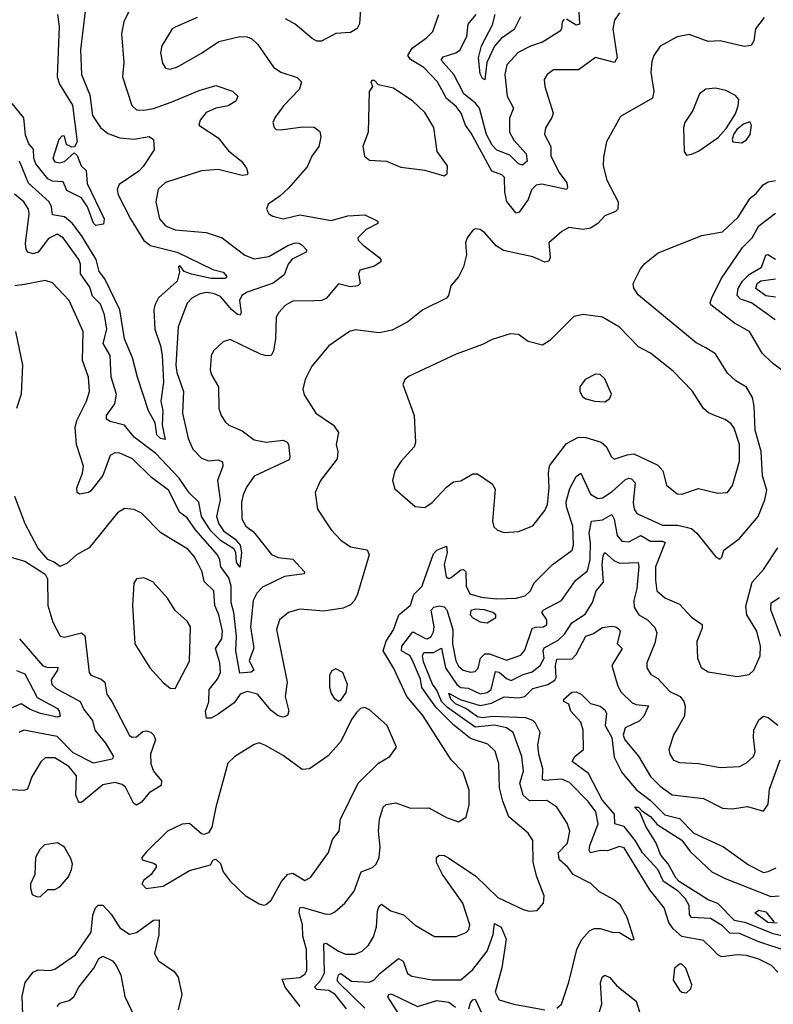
# Model space of a CAD drawing. Extents: x 1552294 to 1694791, y 811929 to 917222.
# Tile 516 of 643: x 1641398 to 1644536, y 895624 to 899724. Entities that reach past the tile are written whole.
import ezdxf

# ---------------------------------------------------------------- set-up
doc = ezdxf.new("R2010")
doc.units = 0

msp = doc.modelspace()

# ---------------------------------------------------------------- linework, layer by layer
at = {"layer": '0CON10XD'}
for points in [[(1641865.4, 899784.6), (1641832.2, 899715), (1641822.5, 899665), (1641831.5, 899545), (1641826.1, 899485), (1641865.8, 899365.8), (1641885, 899348.2), (1641915, 899346.6), (1641955, 899353.7), (1642029.5, 899380.5), (1642145, 899428.6), (1642215, 899449.5), (1642285, 899426), (1642306, 899405), (1642298.8, 899385), (1642266.2, 899365), (1642215, 899355.4), (1642175, 899336.7), (1642150, 899305), (1642144, 899285), (1642225, 899232.2), (1642267.4, 899177.4), (1642322.5, 899135), (1642343.1, 899105), (1642348.8, 899085), (1642345, 899077.5), (1642325, 899074.6), (1642225, 899099.3), (1642155, 899094.2), (1642005, 899045.7), (1641975, 899018), (1641965.5, 898965.5), (1641980, 898895), (1642005.6, 898865), (1642045, 898848.4), (1642175, 898837.4), (1642241.1, 898815), (1642272.3, 898792.3), (1642335, 898742.9), (1642375, 898728), (1642435, 898737), (1642515, 898783.7), (1642545, 898793.8), (1642562.5, 898792.5), (1642575, 898784.2), (1642592.5, 898765), (1642590.8, 898755), (1642533, 898727), (1642516.7, 898705), (1642499.4, 898660.6), (1642453.4, 898626.6), (1642345, 898588.5), (1642322.9, 898575), (1642314, 898555), (1642320.9, 898505), (1642316.9, 898493.1), (1642305, 898495.4), (1642281.4, 898515), (1642235, 898570.7), (1642205, 898584), (1642175, 898587.4), (1642145, 898580.7), (1642115.6, 898564.4), (1642095, 898543.1), (1642058.3, 898445), (1642048.3, 898285), (1642052, 898255), (1642080.2, 898175), (1642075.9, 898085), (1642100.3, 897980.3), (1642118.8, 897935), (1642155, 897898.2), (1642185, 897886.7), (1642225, 897890.4), (1642242.7, 897882.7), (1642244.3, 897864.3), (1642221.8, 897805), (1642233, 897725), (1642218.3, 897655), (1642228, 897625), (1642246.9, 897595), (1642295, 897561), (1642316.2, 897535), (1642322, 897505), (1642315, 897444.5), (1642300.3, 897465), (1642298.4, 897505), (1642290.1, 897520.1), (1642234, 897555), (1642193.5, 897595), (1642155.2, 897655), (1642143.5, 897715), (1642104.1, 897754.1), (1642062.2, 897815), (1641965, 897917.8), (1641874.4, 897985), (1641835, 898034.7), (1641775, 898050), (1641760, 898060), (1641759.1, 898075), (1641794.4, 898124.4), (1641801, 898165), (1641778.7, 898235), (1641775.3, 898325), (1641746.3, 898375), (1641760.5, 898435), (1641751.9, 898495), (1641735, 898539.6), (1641701.8, 898571.8), (1641690.3, 898610.3), (1641652, 898665), (1641651.1, 898705), (1641644.3, 898725), (1641580, 898815), (1641555, 898830), (1641517.7, 898812.3), (1641475, 898755.5), (1641455, 898748.5), (1641432.5, 898755), (1641425, 898766.2), (1641421.9, 898791.9), (1641438, 898915), (1641435.2, 898935.2), (1641415.3, 898965), (1641376.6, 898996.6)], [(1642819.6, 899805), (1642813.1, 899706.9), (1642803.3, 899686.7), (1642775, 899670.9), (1642715, 899666.2), (1642655, 899633.9), (1642635, 899634.6), (1642615.6, 899645), (1642545, 899705.3), (1642505, 899726.9)], [(1641556.1, 899745), (1641562.3, 899695), (1641554.8, 899485), (1641564.7, 899454.7), (1641618.2, 899368.2), (1641637.6, 899215), (1641626.3, 899193.7), (1641615, 899192.2), (1641593.7, 899203.7), (1641585, 899239.2), (1641575, 899239.6), (1641561.8, 899225), (1641536.5, 899145), (1641545, 899131.5), (1641565, 899127.2), (1641585, 899133.5), (1641625, 899168.6), (1641637.6, 899157.6), (1641654.9, 899114.9), (1641674.7, 899095), (1641678.7, 899041.3), (1641749.6, 898895), (1641747.1, 898872.9), (1641715, 898866.7), (1641705.8, 898875.8), (1641680.4, 898945), (1641655, 898981.2), (1641595, 899012.7), (1641578.9, 899048.9), (1641535, 899050.6), (1641515, 899060.3), (1641465, 899123.6), (1641457.7, 899145), (1641456.4, 899185), (1641436.8, 899206.8), (1641422.8, 899242.8), (1641415.6, 899315), (1641366.5, 899375)], [(1642137.4, 899732.6), (1642045, 899693.1), (1642033.3, 899685), (1641990.5, 899615), (1641984.5, 899585), (1641992.6, 899542.6), (1642005, 899522), (1642025, 899517.1), (1642055, 899527.8), (1642155, 899583.8), (1642227.3, 899632.7), (1642315, 899653.6), (1642345, 899652.2), (1642365, 899644.3), (1642389.8, 899619.8), (1642455.4, 899525.4), (1642485, 899505.7), (1642553, 899483), (1642571.9, 899465), (1642563.3, 899435), (1642497.3, 899365), (1642461.1, 899315), (1642452.2, 899295), (1642457.5, 899275), (1642466.8, 899266.8), (1642484.5, 899264.5), (1642577.4, 899277.4), (1642625, 899276.5), (1642648.2, 899258.2), (1642652.2, 899235), (1642643.1, 899195), (1642614.5, 899155), (1642595, 899110.6), (1642518, 899022), (1642481.8, 898988.2), (1642432.5, 898955), (1642425.8, 898935), (1642436.2, 898915), (1642452.5, 898905), (1642495, 898894.5), (1642565, 898910.4), (1642695, 898886.8), (1642765, 898906.8), (1642835, 898911.1), (1642888.8, 898885), (1642888.8, 898875), (1642840.5, 898849.5), (1642806, 898815), (1642808, 898805), (1642828.1, 898785), (1642893.1, 898735), (1642901.9, 898725), (1642901.9, 898715), (1642875, 898697.8), (1642815, 898680.5), (1642808.5, 898665), (1642815.6, 898625), (1642805.8, 898615), (1642775, 898611.4), (1642725, 898624.2), (1642675, 898563.3), (1642655, 898553.9), (1642623.6, 898553.6), (1642535, 898551.8), (1642505.6, 898535), (1642476.9, 898505), (1642465.6, 898485), (1642463.6, 898395), (1642455.2, 898344.8), (1642444.7, 898325.3), (1642425, 898323.8), (1642401.4, 898331.4), (1642275, 898391.4), (1642245, 898382), (1642205.5, 898344.5), (1642195.5, 898324.5), (1642190.9, 898265), (1642196.5, 898245), (1642226.7, 898195), (1642226.9, 898105), (1642236.9, 898075), (1642255, 898047.5), (1642268.8, 898035), (1642325, 898011.1), (1642375, 897973.8), (1642424.8, 897964.8), (1642495, 897973.5), (1642512, 897965), (1642517.1, 897955), (1642523.1, 897905), (1642519.6, 897890.4), (1642375, 897822.7), (1642342.6, 897777.4), (1642328.8, 897745), (1642321.8, 897715), (1642323.5, 897645), (1642340.5, 897615), (1642371.7, 897591.7), (1642447.3, 897497.3), (1642475, 897484.7), (1642535, 897477.8), (1642583.8, 897425), (1642583.3, 897416.7), (1642501.4, 897405), (1642409, 897361), (1642385, 897335.5), (1642370.8, 897305), (1642359.4, 897195), (1642372.6, 897107.4), (1642353.8, 897055), (1642372.9, 897015), (1642362.6, 897007.4), (1642315, 897003.3), (1642298, 897095), (1642300.7, 897155), (1642289.3, 897255), (1642278.6, 897295), (1642279, 897365), (1642269.1, 897399.1), (1642235.2, 897445), (1642231.6, 897475), (1642221.9, 897495), (1642129.8, 897599.8), (1642095, 897648.9), (1642065, 897671.5), (1642017.5, 897765), (1641947.2, 897817.2), (1641867.5, 897895), (1641815, 897918.8), (1641795, 897920), (1641775, 897908.6), (1641744.5, 897825.5), (1641695, 897761.8), (1641685, 897754.6), (1641647.5, 897747.5), (1641637.5, 897755), (1641636.2, 897775), (1641659.3, 897835), (1641663.4, 897865), (1641634.8, 897955), (1641629.4, 898025), (1641636.5, 898055), (1641676.9, 898135), (1641688.7, 898175), (1641684.6, 898235), (1641660, 898305), (1641663.1, 898425), (1641604.7, 898554.7), (1641535, 898628.1), (1641505, 898637.9), (1641418.9, 898621.1), (1641377.5, 898615)], [(1641671.5, 899758.5), (1641651.9, 899598.1), (1641655.4, 899495), (1641690.2, 899410.2), (1641701.1, 899325), (1641735.3, 899275.3), (1641765, 899250), (1641815, 899232.1), (1641875, 899226.2), (1641937.4, 899237.4), (1641955.6, 899225), (1641958.7, 899181.3), (1641912.5, 899112.5), (1641895, 899092.8), (1641812.4, 899037.6), (1641803.7, 899016.3), (1641808.6, 898995), (1641859.2, 898895), (1641914.8, 898804.8), (1641943.4, 898783.4), (1642054, 898755), (1642203, 898683), (1642245, 898672.8), (1642260.8, 898655), (1642254.5, 898645.5), (1642195, 898645.7), (1642114.2, 898664.2), (1642082.5, 898675), (1642065, 898700), (1642060, 898695), (1642064.1, 898674.1), (1642054.1, 898635), (1641975.8, 898565), (1641961.2, 898535), (1641956.4, 898515), (1641961.5, 898435), (1641984.4, 898365), (1641990.9, 898325), (1641997.4, 898215), (1641986.5, 898135), (1641994.7, 898095), (1641991.8, 898035), (1642003.9, 897976.1), (1641985, 897980), (1641969.6, 897995), (1641962.5, 898045), (1641934.4, 898095), (1641889.5, 898235)], [(1644497.3, 899732.7), (1644461.5, 899685), (1644454.4, 899635), (1644444.4, 899615.6), (1644415, 899612.5), (1644315, 899635.5), (1644265, 899633.5), (1644185, 899661.5), (1644135, 899652.7), (1644065, 899612.9), (1644038.1, 899575), (1644029.8, 899550.2), (1644026.2, 899505), (1644038.2, 899425), (1644033, 899397), (1643899.7, 899320.3), (1643841.4, 899215), (1643829.5, 899150.5), (1643828.1, 899115), (1643843.1, 899055), (1643890, 898965), (1643888.6, 898935), (1643878.8, 898925), (1643835, 898906.7), (1643804.7, 898875.3), (1643775, 898855.5), (1643745, 898850.4), (1643685, 898857.9), (1643655, 898841.1), (1643601.9, 898795), (1643606.9, 898733.1), (1643601.8, 898718.2), (1643585, 898714.1), (1643535, 898736.8), (1643412.1, 898762.1), (1643381.9, 898781.9), (1643335, 898836.7), (1643315, 898850), (1643295, 898852.5), (1643285, 898847.5), (1643261.2, 898815), (1643254.2, 898795), (1643259.2, 898745), (1643246, 898695), (1643225, 898653.3), (1643193.8, 898615), (1643184, 898575), (1643175.6, 898564.4), (1643076.2, 898515), (1643014.7, 898465.3), (1642948.8, 898431.2), (1642895, 898419.6), (1642795, 898432.2), (1642771.2, 898425), (1642685, 898365.7), (1642615, 898281.2), (1642587.1, 898225), (1642577.1, 898185), (1642582.1, 898162.1), (1642631.2, 898085), (1642705.5, 898035.5), (1642726, 898005), (1642715.7, 897955), (1642723.3, 897925), (1642720, 897895), (1642650.8, 897805), (1642628.8, 897755), (1642638, 897685), (1642695, 897598.8), (1642735, 897556), (1642775, 897529.2), (1642845, 897516.2), (1642854, 897495), (1642805, 897331.2), (1642792.5, 897305), (1642775, 897287.5), (1642745, 897273.5), (1642665, 897260.9), (1642565, 897268.8), (1642518, 897255)], [(1643868.5, 899685), (1643885.3, 899565), (1643875.3, 899544.7), (1643795, 899566.2), (1643725, 899514.5), (1643621.2, 899515), (1643594.2, 899495), (1643582.2, 899475), (1643584.4, 899445), (1643618.9, 899335), (1643613.8, 899316.2), (1643587.2, 899272.8), (1643583.6, 899245), (1643609.6, 899195), (1643610, 899155), (1643645, 899087.5), (1643676, 899045), (1643679.5, 899025), (1643675, 899016), (1643571.6, 899038.4), (1643548.6, 899035), (1643529.5, 899015), (1643514.7, 898975), (1643478, 898922), (1643465, 898917.8), (1643427.2, 898967.2), (1643418.5, 899005), (1643416.5, 899066.5), (1643405, 899078), (1643363.5, 899093.5), (1643278.2, 899251.8), (1643254.2, 899285), (1643236.2, 899335), (1643215, 899362.2), (1643176, 899396), (1643138.1, 899465), (1643081.3, 899525), (1643025, 899558.2), (1643013.8, 899575), (1643032, 899605), (1643092.6, 899647.4), (1643118.2, 899675), (1643142.9, 899745)], [(1643665, 899725.5), (1643656.7, 899715), (1643653.8, 899685), (1643646.2, 899673.8), (1643575, 899629.7), (1643525, 899613.6), (1643473.6, 899586.4), (1643426.4, 899535), (1643417.9, 899495), (1643428.4, 899405), (1643453.7, 899355), (1643437, 899313), (1643438, 899255), (1643455, 899222.2), (1643507.3, 899165), (1643510.9, 899135), (1643492, 899118), (1643475, 899122.9), (1643439, 899159), (1643385, 899180.9), (1643365, 899200.6), (1643342.4, 899245), (1643312.6, 899355), (1643296.6, 899376.6), (1643247.8, 899415), (1643206, 899495), (1643153.4, 899555), (1643160.8, 899569.3), (1643214.8, 899585.2), (1643231.8, 899598.2), (1643260.4, 899655), (1643266, 899705), (1643298.6, 899745)], [(1643483.5, 899735), (1643457.5, 899682.5), (1643403.1, 899645), (1643375, 899612.8), (1643342.9, 899545), (1643335, 899473.3), (1643325, 899478.8), (1643315, 899497.5), (1643308.8, 899565), (1643320.6, 899615), (1643367.5, 899702.5), (1643377.7, 899745)], [(1643726.6, 899756.6), (1643728.5, 899705), (1643715, 899700.7), (1643675, 899726.1)], [(1643895, 899752), (1643875, 899721.2), (1643868.5, 899685)], [(1643165, 899073.8), (1643178, 899082), (1643179.2, 899115), (1643136.5, 899175), (1643123.2, 899275), (1643085, 899336.5), (1643035, 899384.5), (1642955, 899438.1), (1642892, 899452), (1642875, 899470), (1642865, 899470), (1642860, 899465), (1642867.5, 899445), (1642853.3, 899425), (1642848.9, 899255), (1642827.5, 899195), (1642833.3, 899155), (1642855, 899138.8), (1642925, 899134.2), (1642985, 899109.2), (1643085, 899097.5), (1643165, 899073.8)], [(1644175, 899160), (1644195, 899163.6), (1644225, 899176), (1644306.9, 899233.1), (1644339.5, 899270.5), (1644378.5, 899331.5), (1644390, 899365), (1644391.8, 899391.8), (1644378, 899408), (1644338.7, 899428.7), (1644295, 899438.1), (1644255, 899434.2), (1644229.2, 899415), (1644200.6, 899345), (1644168.1, 899295), (1644162.2, 899275), (1644164.2, 899174.2), (1644175, 899160)], [(1644405, 899211.4), (1644425, 899224), (1644439.2, 899245), (1644445.7, 899285), (1644438, 899298), (1644411.7, 899288.3), (1644383.8, 899266.2), (1644370.6, 899245), (1644364, 899225), (1644367.5, 899215), (1644405, 899211.4)], [(1641889.5, 898235), (1641867.8, 898315), (1641834.3, 898395), (1641815.7, 898515.7), (1641753.3, 898645), (1641729.3, 898675), (1641716.5, 898725), (1641655.8, 898825), (1641616.8, 898876.8), (1641585, 898902.1), (1641535, 898910.5), (1641531, 898945), (1641521.7, 898965), (1641435, 899042.9), (1641398, 899135)], [(1642565.6, 895615), (1642504.2, 895695), (1642491.4, 895728.6), (1642565, 895734.8), (1642585, 895749.6), (1642594.1, 895765), (1642592.3, 895852.3), (1642577, 895907), (1642575.3, 895955), (1642562.4, 896005), (1642564.1, 896025.9), (1642575, 896028.2), (1642675, 895998.7), (1642695, 896000.4), (1642710.7, 896009.3), (1642751.9, 896045), (1642790.5, 896095), (1642820.5, 896175), (1642867.1, 896192.9), (1642882.6, 896207.4), (1642894.4, 896235), (1642899.3, 896279.3), (1642892.5, 896345), (1642895.9, 896394.1), (1642912.2, 896445), (1642924, 896456), (1642965, 896463.1), (1643025, 896440.9), (1643102.3, 896442.3), (1643175, 896401.9), (1643225, 896384), (1643256.9, 896403.1), (1643269.4, 896455), (1643269.2, 896515), (1643245, 896590.8), (1643195, 896641.9), (1643076.6, 896826.6), (1643010, 896905), (1642954.6, 897025), (1642911.7, 897095), (1642924.1, 897135.9), (1642955, 897183.5), (1642977, 897245), (1643024.8, 897285.2), (1643039.7, 897330.3), (1643074.4, 897365), (1643077.1, 897375), (1643120.9, 897499.1), (1643135, 897515.3), (1643175, 897531.4), (1643177.7, 897505), (1643165.2, 897455), (1643173.4, 897403.4), (1643185, 897397.3), (1643195, 897400.8), (1643235, 897432.3), (1643246.7, 897435), (1643255.2, 897425), (1643256.9, 897365), (1643272.6, 897332.6), (1643319.6, 897319.6), (1643385, 897311.5), (1643465, 897314.5), (1643502.9, 897325), (1643524.5, 897345), (1643540.6, 897379.4), (1643615.9, 897454.1), (1643697.9, 897515), (1643703.7, 897536.3), (1643700.9, 897615), (1643675.1, 897695), (1643673.8, 897716.2), (1643688.3, 897771.7), (1643715, 897821.5), (1643735.2, 897835.2), (1643775, 897747.7), (1643805, 897729.4), (1643825, 897733.3), (1643865, 897758.8), (1643921.1, 897808.9), (1643935, 897815.3), (1643945, 897811.8), (1643960.5, 897795), (1643953, 897713), (1643956.2, 897685), (1643968, 897668), (1644075, 897619), (1644139, 897619), (1644195, 897605.4), (1644217.8, 897585), (1644295, 897488), (1644313.3, 897476.7), (1644322, 897485), (1644330, 897515), (1644395, 897563.5), (1644473.2, 897655), (1644500.9, 897725), (1644509.5, 897765), (1644490.4, 897825), (1644484.8, 897925.2), (1644460.4, 898015), (1644456.7, 898115), (1644449.8, 898149.8), (1644424.1, 898194.1), (1644380.4, 898220.4), (1644345, 898252.2), (1644295, 898332.5), (1644255, 898357.7), (1644215, 898378.5), (1643975, 898577.1), (1643955.4, 898605.4), (1643952.7, 898625), (1643983.1, 898686.9), (1644001.2, 898708.8), (1644056.8, 898753.2), (1644238.8, 898825), (1644325, 898840.3), (1644389.2, 898900.8), (1644439.2, 898980.8), (1644465, 899000.5), (1644494.3, 899035.7), (1644515, 899047.9), (1644545, 899053.5)], [(1644613.4, 898233.4), (1644532.8, 898292.8), (1644489.5, 898335), (1644436.7, 898425), (1644375, 898460), (1644276.4, 898536.4), (1644272.5, 898545), (1644280, 898565), (1644319.2, 898645), (1644407.5, 898775), (1644448.6, 898815), (1644475.9, 898865), (1644545, 898918.3)], [(1644543.5, 898473.5), (1644444.6, 898544.6), (1644399.3, 898559.3), (1644384.8, 898575), (1644389.4, 898605), (1644407.8, 898635), (1644435, 898662.4), (1644487.4, 898692.6), (1644505, 898742.5), (1644513.8, 898746.2), (1644545, 898725.9)], [(1644545, 898567.9), (1644505, 898574.3), (1644462.7, 898605), (1644469, 898625), (1644483.8, 898636.2), (1644545.4, 898645)], [(1643415, 897588.9), (1643475, 897592.1), (1643535, 897615.6), (1643585, 897679.4), (1643595.7, 897704.3), (1643603.3, 897775), (1643599.4, 897835), (1643603.8, 897866.2), (1643675, 897959.5), (1643725, 897985.4), (1643755.5, 897984.5), (1643818.6, 897965), (1643841.1, 897945), (1643860.6, 897905), (1643873.9, 897893.9), (1643927.6, 897912.4), (1643955, 897915.3), (1644055, 897868.9), (1644075.4, 897845), (1644091.5, 897785), (1644135, 897750), (1644155, 897747.9), (1644225, 897771.8), (1644305, 897752.1), (1644345, 897754.3), (1644366.4, 897783.6), (1644395.3, 897885), (1644394.7, 897955), (1644372.4, 898022.4), (1644360.8, 898040.7), (1644335, 898058.5), (1644295, 898073.8), (1644266.5, 898086.5), (1644244.7, 898104.7), (1644198.8, 898178.8), (1644119.5, 898259.5), (1644025, 898334.4), (1643975, 898361.2), (1643895, 898443.6), (1643825, 898485.5), (1643745, 898495.6), (1643705, 898487.5), (1643605, 898387.8), (1643575, 898368.8), (1643515, 898383.3), (1643475, 898413.3), (1643440, 898415), (1643365, 898391.9), (1643325, 898370.5), (1643215, 898330.6), (1643020.3, 898239.7), (1643001.2, 898225), (1642994.2, 898205), (1643040.6, 898075), (1643046.8, 897963.2), (1643040.8, 897945), (1642986, 897885), (1642960, 897845), (1642950, 897805), (1642960.7, 897770.7), (1643045, 897697.1), (1643085, 897693.1), (1643115, 897713.1), (1643175, 897777.8), (1643205, 897800), (1643235, 897803.8), (1643285, 897832.5), (1643305, 897832), (1643365, 897791.2), (1643378.3, 897768.3), (1643367.1, 897635), (1643371.9, 897611.9), (1643388.1, 897598.1), (1643415, 897588.9)], [(1641381.2, 898425), (1641410, 898285), (1641404.5, 898165), (1641384.5, 898105)], [(1643835, 898132.5), (1643853.8, 898145), (1643862, 898165), (1643835, 898228), (1643815, 898245.7), (1643795, 898247.1), (1643752, 898225), (1643730.8, 898195), (1643730.8, 898175), (1643741.2, 898155), (1643755, 898144.3), (1643792.5, 898135), (1643835, 898132.5)], [(1642518, 897255), (1642480, 897225), (1642467.1, 897185), (1642511.4, 896965), (1642504.1, 896905), (1642519.2, 896845), (1642513, 896827), (1642495, 896819.4), (1642475, 896824.6), (1642445, 896847.9), (1642387.8, 896915), (1642345, 896925.8), (1642315.6, 896915), (1642291, 896879), (1642225, 896831.8), (1642195, 896815.5), (1642175.7, 896815.7), (1642172.4, 896845), (1642186.1, 896883.9), (1642186.9, 896935), (1642222.5, 896977.5), (1642233.8, 897005), (1642232.1, 897045), (1642214, 897105), (1642239.4, 897145), (1642242.3, 897177.7), (1642227.8, 897245), (1642211, 897285), (1642206.5, 897345), (1642166.4, 897385), (1642157.6, 897425), (1642143.3, 897455), (1642125, 897489.1), (1642099, 897519), (1641986.3, 897586.4), (1641905, 897669.5), (1641875, 897683.5), (1641835, 897687.8), (1641805, 897670), (1641687.1, 897525), (1641635, 897495.8), (1641595, 897459.2), (1641565, 897446.7), (1641542.5, 897465), (1641516, 897476), (1641474.2, 897524.2), (1641420.5, 897625), (1641378.3, 897738.3)], [(1642759.1, 895605), (1642712, 895665), (1642685, 895681.5), (1642635, 895684.9), (1642625.3, 895695), (1642652.3, 895725), (1642666.9, 895755), (1642665, 895875.8), (1642675, 895878.9), (1642725, 895844.8), (1642755, 895832.5), (1642795, 895832.3), (1642824.3, 895845), (1642850.5, 895869.5), (1642871.5, 895905), (1642883.6, 895946.4), (1642888.3, 896011.8), (1642895, 896032.5), (1642905, 896040.6), (1642943.4, 896013.4), (1642996.2, 895996.1), (1643045, 895953.5), (1643125, 895905.6), (1643215, 895905.6), (1643256.9, 895923.1), (1643267.8, 895935), (1643272.5, 895955), (1643243.5, 896045), (1643158.3, 896165), (1643133.8, 896215), (1643133.3, 896235), (1643144.6, 896245.4), (1643165, 896243.6), (1643183.8, 896233.8), (1643298, 896158), (1643388.7, 896068.7), (1643495, 896018.1), (1643518.8, 896011.2), (1643552.5, 896015), (1643578.6, 896045), (1643581.5, 896075), (1643551.2, 896155), (1643536, 896215), (1643535.3, 896305.3), (1643515.8, 896335.8), (1643434.8, 896404.8), (1643409.4, 896469.4), (1643396.3, 896525), (1643392.8, 896625), (1643378, 896678), (1643347.3, 896707.3), (1643275, 896730), (1643206.4, 896786.4), (1643130.7, 896860.7), (1643073.3, 896943.3), (1643067, 896977), (1643037.8, 897045), (1643024.5, 897074.5), (1642987.8, 897095), (1642988.9, 897115), (1643035, 897175.3), (1643085, 897148.5), (1643095, 897146), (1643110.9, 897155), (1643121.6, 897175), (1643123.8, 897195), (1643112, 897265), (1643122.9, 897277.1), (1643145, 897282.5), (1643165, 897278.4), (1643176.3, 897266.3), (1643202.1, 897185), (1643200.3, 897125), (1643213.9, 897053.9), (1643225, 897031.9), (1643245, 897015.3), (1643275, 897006.2), (1643295, 897009.5), (1643307.1, 897022.9), (1643316.2, 897065), (1643335, 897082.7), (1643355, 897082.5), (1643425, 897056.3), (1643485, 897077.2), (1643501.9, 897098.1), (1643531.8, 897188.2), (1643545, 897194.3), (1643578.8, 897195), (1643593.3, 897205), (1643593.3, 897225), (1643572.5, 897255), (1643577.5, 897265), (1643654, 897305), (1643711.9, 897388.1), (1643761.9, 897428.1), (1643773.8, 897476.2), (1643774.6, 897544.7), (1643769.4, 897585), (1643779.2, 897635), (1643825, 897640.9), (1643863.1, 897663.1), (1643873.3, 897643.3), (1643886.4, 897576.4), (1643905, 897551.6), (1643935, 897549.3), (1643985, 897576), (1644025, 897552.1), (1644075, 897551.9), (1644086.3, 897546.3), (1644045.9, 897445.9), (1644045, 897390), (1644051.5, 897345), (1644085, 897316.6), (1644145, 897290), (1644195, 897236.2), (1644239.2, 897205), (1644239.8, 897190.2), (1644217.8, 897135), (1644220, 897065), (1644235, 897026.2), (1644265, 897008.1), (1644385, 896988.1), (1644435, 896997.1), (1644455.4, 897014.6), (1644480.9, 897075), (1644482.3, 897115), (1644467, 897177), (1644425.3, 897245), (1644422.2, 897282.2), (1644448.3, 897381.7), (1644495, 897434.4), (1644555, 897524.3)], [(1641265, 897512.5), (1641419.7, 897469.7), (1641504.2, 897414.2), (1641514, 897395), (1641515.6, 897285), (1641536.9, 897215), (1641566.6, 897156.6), (1641585, 897152.5), (1641655, 897170), (1641669.7, 897159.7), (1641687.1, 897005), (1641693.9, 896993.9), (1641737.2, 896977.2), (1641752.7, 896965), (1641760.8, 896915), (1641781.8, 896885), (1641855, 896743.1), (1641866.2, 896736.2), (1641885, 896737.3), (1641910.8, 896759.2), (1641925, 896762.7), (1641945, 896757.2), (1641956.5, 896745), (1641963.2, 896725), (1641942.5, 896665), (1641944.6, 896625.4), (1641955.3, 896595), (1641988.9, 896555), (1641986.7, 896535), (1641937.7, 896505), (1641905, 896466.1), (1641885, 896452.7), (1641871.6, 896461.6), (1641838.2, 896528.2), (1641825, 896538.7), (1641795, 896547.6), (1641745, 896537.8), (1641655, 896464.7), (1641645, 896464.6), (1641631.9, 896495), (1641635.2, 896575), (1641603.5, 896613.5), (1641545, 896650), (1641505, 896649.5), (1641486, 896634), (1641448.3, 896571.7), (1641430.4, 896519.6), (1641415.3, 896514.7), (1641338.4, 896518.4)], [(1643635, 895607.5), (1643654.2, 895625), (1643685, 895716.7), (1643718, 895852), (1643737.4, 895892.6), (1643770.5, 895929.5), (1643790.2, 895939.8), (1643815, 895940), (1643865, 895924.4), (1643895, 895922.9), (1643945, 895892.5), (1643956.7, 895893.3), (1643927.1, 895985), (1643898, 896038), (1643870.9, 896060.9), (1643812.1, 896092.1), (1643776.3, 896126.3), (1643702.7, 896165), (1643680, 896195), (1643646, 896225), (1643640.8, 896255), (1643679.2, 896295), (1643688.2, 896345), (1643678, 896378), (1643634.3, 896444.3), (1643593, 896473), (1643520.7, 896470.7), (1643495.1, 896495.1), (1643480.2, 896545), (1643495.7, 896595), (1643489.3, 896655), (1643453.3, 896755), (1643425, 896774.4), (1643375, 896785.5), (1643295, 896777.4), (1643179.5, 896859.5), (1643155.1, 896885), (1643135, 896931.2), (1643116.5, 896956.5), (1643079.8, 897049.8), (1643075.5, 897075), (1643081.6, 897088.4), (1643120.7, 897089.3), (1643155, 897107.1), (1643170.6, 897025), (1643218.8, 896955), (1643235, 896942.6), (1643265, 896940.3), (1643315, 896917.2), (1643345, 896922.6), (1643361.9, 896935), (1643379.7, 897010.3), (1643395, 897007.4), (1643425, 896980.2), (1643445, 896971.9), (1643495, 896997.7), (1643531.3, 897008.7), (1643565.4, 897034.6), (1643581.6, 897065), (1643578, 897095), (1643582.4, 897107.6), (1643640.6, 897139.4), (1643666.3, 897165), (1643697.2, 897212.8), (1643752.1, 897247.9), (1643782.7, 897297.3), (1643798.8, 897345), (1643828.5, 897381.5), (1643823.8, 897455), (1643827.8, 897492.2), (1643835, 897505.6), (1643871.8, 897471.8), (1643895, 897460.7), (1643973.3, 897463.3), (1643976.5, 897446.5), (1643968.3, 897355), (1643955.2, 897305), (1643957.3, 897277.3), (1643975.9, 897245.9), (1644011.5, 897225), (1644042.5, 897192.5), (1644050.5, 897170.5), (1644042.6, 897127.4), (1644010, 897045), (1644010, 897025), (1644026.5, 896996.5), (1644055, 896980), (1644105, 896926.5), (1644148.1, 896905), (1644163.8, 896885), (1644169.6, 896865), (1644166.2, 896825), (1644137.8, 896775), (1644121.2, 896748.8), (1644100.5, 896685), (1644104.5, 896665), (1644121.1, 896641.1), (1644145, 896630.8), (1644225, 896626.4), (1644315, 896610.5), (1644395, 896614.5), (1644425, 896628.9), (1644453.1, 896655), (1644460.4, 896675), (1644452.8, 896735), (1644455.3, 896765), (1644475, 896808.1), (1644495, 896823.8), (1644515, 896817.7), (1644555, 896786.2)], [(1642045, 896938.8), (1642105, 897052.5), (1642110, 897195), (1642095, 897219.2), (1642045, 897264), (1642014.2, 897315), (1641952.4, 897382.4), (1641915, 897400), (1641885, 897396), (1641873.1, 897376.9), (1641867.4, 897285), (1641877.1, 897125), (1641940.8, 897025), (1641995, 896963.6), (1642025, 896940.6), (1642045, 896938.8)], [(1644566.6, 897155), (1644526.2, 897266.2), (1644527.5, 897295), (1644561.8, 897318.2)], [(1643345, 897212.5), (1643380.6, 897235), (1643380.6, 897245), (1643368.6, 897255), (1643333.4, 897266.6), (1643295, 897268.8), (1643277, 897263), (1643274.2, 897245), (1643285, 897232.5), (1643315, 897216), (1643345, 897212.5)], [(1644555, 895758.2), (1644528.2, 895785), (1644475, 895811.8), (1644425, 895827.5), (1644385, 895830.5), (1644321.9, 895821.9), (1644305, 895830), (1644283.3, 895853.3), (1644245, 895890), (1644155, 895906.4), (1644118.6, 895938.6), (1644101.3, 895965), (1644082.1, 896025), (1644021.2, 896101.2), (1643914.8, 896274.8), (1643895, 896281.4), (1643845, 896262.9), (1643815, 896264.8), (1643774.3, 896255), (1643769.2, 896265), (1643772.4, 896285), (1643806.9, 896375), (1643797.5, 896425), (1643765, 896468.4), (1643687.9, 896547.9), (1643655, 896561.2), (1643585.3, 896555.3), (1643575, 896560), (1643576.7, 896605), (1643559.1, 896665), (1643555.5, 896704.5), (1643565.6, 896755), (1643546, 896795), (1643535, 896805.2), (1643505, 896816.2), (1643365, 896822.5), (1643325, 896816.7), (1643305, 896821), (1643255.8, 896855.8), (1643212.9, 896875), (1643193.6, 896895), (1643185, 896920), (1643232.9, 896892.9), (1643315, 896867.4), (1643362.5, 896877.5), (1643415, 896904.3), (1643475, 896899.9), (1643500.8, 896905), (1643535, 896938.8), (1643597.8, 896955), (1643626.2, 896973.8), (1643631.4, 896985), (1643629.2, 897035), (1643635, 897061.5), (1643698.2, 897061.8), (1643715, 897080.8), (1643755, 897157.1), (1643785, 897166.7), (1643825, 897193.2), (1643861.7, 897198.3), (1643880.7, 897195), (1643894.9, 897184.9), (1643898.9, 897175), (1643886.4, 897126.4), (1643906.8, 897105), (1643864.3, 897035), (1643888.3, 896948.3), (1643903.2, 896923.2), (1643948.6, 896878.6), (1643965, 896871.6), (1644016.8, 896866.8), (1643997, 896823), (1643977.1, 896802.9), (1643919.6, 896775), (1643911.2, 896745), (1643918.2, 896725), (1643975, 896656.5), (1644025, 896572.5), (1644065, 896531.6), (1644115, 896496), (1644245, 896481.1), (1644325, 896440.9), (1644365, 896438.2), (1644427.9, 896447.9), (1644495, 896427.5), (1644515, 896456.7), (1644520.6, 896519.4), (1644565, 896642)], [(1641398.2, 897145), (1641495, 897032.8), (1641515, 897025.9), (1641557.5, 897027.5), (1641556, 897015), (1641529.5, 896975), (1641532, 896955), (1641549.5, 896939.5), (1641650.8, 896885), (1641665, 896851.5), (1641701.1, 896805), (1641711.8, 896765), (1641755, 896711.2), (1641789.4, 896655), (1641783.8, 896645), (1641705, 896628), (1641620.8, 896670.8), (1641555, 896738.3), (1641415.3, 896764.7), (1641395, 896756.2)], [(1641385, 897014.3), (1641419.9, 896999.9), (1641471.4, 896901.4), (1641555.5, 896855.5), (1641562.7, 896845), (1641566.4, 896823.6), (1641555, 896819.1), (1641485, 896834.5), (1641441.6, 896851.6), (1641405, 896874.3), (1641365, 896858.6)], [(1642725, 896886.7), (1642735, 896890), (1642757.8, 896922.2), (1642763.3, 896955), (1642743.8, 897005), (1642715, 897021.2), (1642697.3, 897012.7), (1642688, 896995), (1642687.5, 896945), (1642695, 896917.5), (1642708.3, 896898.3), (1642725, 896886.7)], [(1644593.2, 895845), (1644475, 895883.5), (1644395, 895918.8), (1644355, 895920.7), (1644325, 895950.7), (1644275, 895981.7), (1644195, 895985.3), (1644187.2, 895997.2), (1644185.2, 896035.2), (1644168.3, 896065), (1644140.3, 896095), (1644079, 896135), (1644055.3, 896185.3), (1643991.2, 896255), (1643962.6, 896305), (1643914.8, 896364.8), (1643876, 896376), (1643874.8, 896415), (1643823.2, 896475), (1643766, 896585), (1643698.5, 896635), (1643710, 896655), (1643746.2, 896685), (1643744.3, 896765.7), (1643735, 896798), (1643693.1, 896845), (1643685, 896873.3), (1643664.4, 896884.4), (1643664.3, 896894.3), (1643696.6, 896923.4), (1643715, 896924.5), (1643736.5, 896915), (1643775, 896875.9), (1643815, 896864.6), (1643835, 896850.6), (1643841.5, 896835), (1643835.4, 896785), (1643863.8, 896735), (1643873, 896653), (1643905, 896588.4), (1643966.5, 896516.5), (1644023.5, 896473.5), (1644085, 896413.4), (1644145, 896397.6), (1644205, 896336.8), (1644329, 896279), (1644432.5, 896205), (1644495, 896173.3), (1644515, 896176.2), (1644547.4, 896192.6)], [(1642415, 896036), (1642425, 896039.2), (1642445, 896057.5), (1642488.2, 896135), (1642515, 896165.3), (1642535, 896169.4), (1642585, 896138.8), (1642608.4, 896151.6), (1642683.4, 896256.6), (1642700.2, 896309.8), (1642728.1, 896345), (1642734.5, 896395), (1642808.1, 896545), (1642892.6, 896627.4), (1642938.8, 896655), (1642966.7, 896695), (1642928.9, 896785), (1642855, 896850), (1642835, 896860), (1642817.5, 896855), (1642801.2, 896838.8), (1642780.3, 896809.7), (1642735, 896717.5), (1642682, 896658), (1642605, 896604.2), (1642575, 896602), (1642495, 896659.5), (1642421.3, 896701.3), (1642395, 896711.9), (1642375, 896705.7), (1642294.7, 896655.3), (1642265, 896628), (1642214.5, 896445), (1642197.9, 896362.1), (1642185, 896338), (1642165, 896331.4), (1642155, 896334.3), (1642105, 896376.5), (1642075, 896373.3), (1642013.1, 896345), (1641925, 896257.1), (1641907.5, 896235), (1641908.8, 896225), (1641955, 896212), (1641966.2, 896205), (1641966.2, 896195), (1641946, 896165), (1641915, 896141.2), (1641906.2, 896125), (1641925, 896106), (1641995, 896115.6), (1642105, 896180.6), (1642192.5, 896205), (1642204.1, 896225.9), (1642215, 896228.8), (1642235, 896210), (1642246, 896175), (1642275, 896136.2), (1642337.6, 896077.6), (1642395, 896042), (1642415, 896036)], [(1644635, 895893.1), (1644535, 895917.5), (1644423.6, 895963.6), (1644375, 895972.9), (1644305, 896043.4), (1644265, 896058.8), (1644143.9, 896135), (1644129.8, 896149.8), (1644098.6, 896208.6), (1644068.3, 896245), (1644047.2, 896297.2), (1644004.8, 896364.8), (1643981.1, 896421.1), (1643958, 896445), (1643975, 896445.2), (1643988.9, 896428.9), (1644025, 896405.5), (1644053.1, 896373.1), (1644155, 896307.1), (1644190.1, 896260.1), (1644280.6, 896175), (1644335, 896147.1), (1644525, 896073.3), (1644560, 896075)], [(1641471.7, 896071.7), (1641485, 896073.3), (1641515, 896102.5), (1641545, 896102), (1641565, 896112.5), (1641601.2, 896155), (1641614.2, 896185), (1641618, 896208), (1641610.7, 896230.7), (1641585, 896277.5), (1641556.4, 896296.4), (1641501.7, 896288.3), (1641481.7, 896268.3), (1641464.2, 896235.8), (1641461.2, 896165), (1641443.3, 896125), (1641443, 896107), (1641450.7, 896080.7), (1641471.7, 896071.7)], [(1641413.2, 895543.2), (1641408.2, 895658.2), (1641421.1, 895715), (1641455, 895758.2), (1641475, 895767.7), (1641525, 895764.7), (1641545, 895769.6), (1641630.1, 895829.9), (1641695.9, 895924.1), (1641703.4, 895995), (1641713.5, 896025), (1641725, 896036.7), (1641745, 896036.6), (1641779.6, 895999.6), (1641815, 895942.2), (1641855, 895916.4), (1641885, 895923.4), (1641955, 895974.1), (1641979.4, 895975), (1641977, 895913), (1641960, 895835), (1641975.6, 895805), (1642040.9, 895760.9), (1642057.5, 895737.5), (1642072.9, 895665), (1642058.8, 895601.2)], [(1644551.7, 895961.7), (1644513.1, 895965), (1644459.4, 896005), (1644475, 896015.2), (1644505, 896008.4), (1644537.8, 895967.8)], [(1642835, 895608.1), (1642725.8, 895715), (1642720.4, 895725), (1642725, 895747.1), (1642735, 895752.5), (1642780.2, 895720.2), (1642855, 895716.5), (1642874.5, 895725.5), (1642898.1, 895751.9), (1642975, 895814.6), (1642995, 895803.3), (1643012.6, 895752.6), (1643030.4, 895740.4), (1643115.7, 895725.7), (1643235, 895725.4), (1643285, 895769.2), (1643344.3, 895845), (1643369.3, 895915), (1643375, 895960), (1643402.7, 895945), (1643423.3, 895895), (1643405, 895775.8), (1643378.5, 895675), (1643395, 895643.1), (1643455.6, 895624.4), (1643585, 895600.6)], [(1641554.7, 895615), (1641565, 895628), (1641605, 895640), (1641623.6, 895655), (1641644.1, 895695), (1641707.4, 895775), (1641727.9, 895815), (1641745, 895824.6), (1641785.4, 895805), (1641800, 895785), (1641819.7, 895745), (1641836.3, 895656.3), (1641884.2, 895554.2)], [(1644175, 895672), (1644192.1, 895687.9), (1644196.9, 895705), (1644172, 895775), (1644155, 895791.2), (1644145, 895790.8), (1644124.2, 895775), (1644119.4, 895725), (1644145, 895682.5), (1644155, 895674.2), (1644175, 895672)], [(1643808.9, 895585), (1643821.8, 895625), (1643816.8, 895713.2), (1643823, 895737), (1643835, 895745.5), (1643855, 895736.1), (1643885, 895701.1), (1643965, 895637.5), (1643984.6, 895575)], [(1642975.8, 895585), (1642931.5, 895655), (1642935.5, 895664.5), (1642945, 895667.7), (1643055, 895614.8), (1643135, 895639.6), (1643185, 895632.9), (1643212.1, 895612.1)], [(1643268.4, 895605), (1643275, 895629.4), (1643285, 895643.1), (1643295, 895645.7), (1643321.9, 895585)]]:
    msp.add_lwpolyline(points, dxfattribs=at)

doc.saveas('drawing.dxf')
